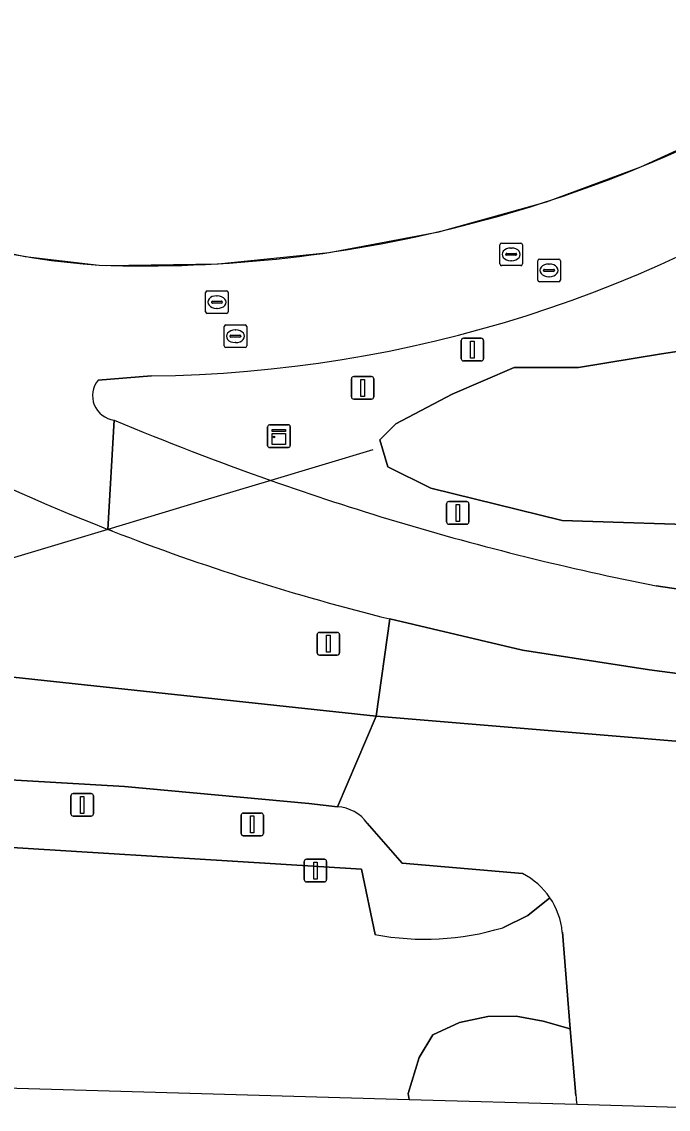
# Model space of a CAD drawing. Extents: x 155018 to 156648, y 383979 to 385733.
# Drawn here: x 155808.87 to 155837.5, y 383987.77 to 384035.87 of the extents above; entities that cross this region are included whole.
import ezdxf

# ---------------------------------------------------------------- set-up
doc = ezdxf.new("R2010")
doc.units = 0
for name, color, linetype in [('IMGEO_Berm_groen', 7, 'Continuous'), ('IMGEO_Duiker', 7, 'Continuous'), ('IMGEO_Erf', 7, 'Continuous'), ('IMGEO_Greppel_droge_sloot', 7, 'Continuous'), ('IMGEO_Groenvoorziening', 7, 'Continuous'), ('IMGEO_Kast', 7, 'Continuous'), ('IMGEO_Lichtmast', 7, 'Continuous'), ('IMGEO_Lijnafwatering', 7, 'Continuous'), ('IMGEO_Parkeervlak_halfverhard', 7, 'Continuous'), ('IMGEO_Rijbaan_lokaal_gesloten', 7, 'Continuous'), ('IMGEO_Rioolput', 7, 'Continuous'), ('IMGEO_Verkeersbordpaal', 7, 'Continuous')]:
    doc.layers.add(name, color=color, linetype=linetype)

msp = doc.modelspace()

# ---------------------------------------------------------------- linework, layer by layer
at = {"layer": 'IMGEO_Berm_groen'}
for points in [[(155812.887, 384013.342), (155812.79, 384013.379), (155812.693, 384013.417)], [(155787.466, 384009.134), (155824.563, 384005.154), (155825.169, 384009.457)]]:
    msp.add_lwpolyline(points, dxfattribs=at)
for centre, radius, start, end in [((155849.104, 384106.524), 99.973, 226.42329, 248.64117), ((155849.035, 384106.263), 99.705, 248.74311, 256.15084)]:
    msp.add_arc(centre, radius, start, end, dxfattribs=at)
at = {"layer": 'IMGEO_Duiker'}
msp.add_lwpolyline([(155824.413, 384016.934), (155819.898, 384015.579), (155816.838, 384014.661), (155812.693, 384013.417), (155807.505, 384011.861)], dxfattribs=at)
at = {"layer": 'IMGEO_Erf'}
for centre, radius, start, end in [((155814.943, 384061.571), 36.567, 230.6782, 265.8509), ((155814.339, 384082.741), 57.634, 284.60658, 301.2457), ((155814.247, 384082.216), 57.149, 268.0446, 284.8285)]:
    msp.add_arc(centre, radius, start, end, dxfattribs=at)
at = {"layer": 'IMGEO_Greppel_droge_sloot'}
msp.add_lwpolyline([(155858.859, 384027.012), (155858.044, 384026.434), (155857.033, 384026.34), (155855.087, 384025.889), (155850.183, 384024.523), (155845.747, 384022.954), (155841.116, 384021.767), (155837.198, 384021.173), (155833.517, 384020.579), (155830.667, 384020.579), (155827.936, 384019.392), (155825.442, 384018.086), (155824.73, 384017.373), (155825.086, 384016.186), (155826.986, 384015.236), (155832.804, 384013.811), (155840.048, 384013.573), (155845.391, 384014.761), (155850.022, 384015.948), (155853.605, 384017.191), (155857.229, 384018.152), (155860.679, 384019.199), (155861.923, 384019.181)], close=True, dxfattribs=at)
at = {"layer": 'IMGEO_Groenvoorziening'}
for points in [[(155840.048, 384013.573), (155832.804, 384013.811), (155826.986, 384015.236), (155825.086, 384016.186), (155824.73, 384017.373), (155825.442, 384018.086), (155827.936, 384019.392), (155830.667, 384020.579), (155833.517, 384020.579), (155837.198, 384021.173), (155841.116, 384021.767)], [(155814.621, 384020.207), (155812.252, 384020.02)], [(155836.965, 384010.919), (155843.202, 384009.994), (155853.514, 384008.875), (155856.427, 384008.604), (155861.223, 384008.264), (155878.906, 384007.01)], [(155822.853, 384001.146), (155821.579, 384001.296), (155813.43, 384002.049), (155806.055, 384002.476), (155804.699, 384002.678), (155752.531, 384006.331), (155712.91, 384009.241)], [(155831.041, 383998.192), (155825.72, 383998.659), (155824.169, 384000.423)], [(155803.437, 383999.661), (155823.91, 383998.392), (155824.513, 383995.495)], [(155830.167, 383995.797), (155831.284, 383996.336), (155832.254, 383997.127)], [(155833.401, 383988.385), (155833.159, 383991.329), (155831.956, 383991.671), (155830.765, 383991.884), (155829.515, 383991.87), (155828.249, 383991.614), (155827.08, 383991.058), (155826.468, 383990.062), (155825.977, 383988.468), (155826.032, 383988.204)], [(155826.032, 383988.204), (155833.449, 383987.989)]]:
    msp.add_lwpolyline(points, dxfattribs=at)
for centre, radius, start, end in [((155814.009, 384077.004), 56.801, 270.6177, 304.7194), ((155813.097, 384019.334), 1.089, 140.9488, 263.2788), ((155860.977, 384132.32), 123.758, 247.17562, 250.61419), ((155861.64, 384134.365), 125.907, 250.63827, 253.30742), ((155860.923, 384132.3), 123.723, 253.35101, 258.83477), ((155822.767, 383999.43), 1.718, 35.3002, 87.1317), ((155829.575, 383995.299), 3.243, 34.3085, 63.1259), ((155826.714, 384007.359), 12.067, 259.4886, 286.6263), ((155913.997, 383997.943), 81.161, 186.76286, 187.04428)]:
    msp.add_arc(centre, radius, start, end, dxfattribs=at)
at = {"layer": 'IMGEO_Kast'}
for p, q in [((155819.761, 384017.115), (155819.761, 384017.956)), ((155819.761, 384017.956), (155819.761, 384017.115)), ((155819.836, 384018.04), (155820.677, 384018.04)), ((155820.677, 384018.04), (155819.836, 384018.04)), ((155820.761, 384017.965), (155820.761, 384017.124)), ((155820.761, 384017.124), (155820.761, 384017.965)), ((155820.686, 384017.04), (155819.845, 384017.04)), ((155819.845, 384017.04), (155820.686, 384017.04))]:
    msp.add_line(p, q, dxfattribs=at)
for points in [[(155819.956, 384017.83), (155820.556, 384017.83), (155820.556, 384017.745), (155819.956, 384017.745), (155819.956, 384017.83)], [(155819.956, 384017.655), (155820.556, 384017.655), (155820.556, 384017.166), (155819.956, 384017.166), (155819.956, 384017.655)]]:
    msp.add_lwpolyline(points, dxfattribs=at)
msp.add_circle((155820.04, 384017.504), 0.0377, dxfattribs=at)
for centre, start, end in [((155819.839, 384017.962), 92.4484, 184.2845), ((155819.839, 384017.962), 92.4484, 184.2845), ((155820.683, 384017.962), 2.4484, 94.2845), ((155820.683, 384017.962), 2.4484, 94.2845), ((155819.839, 384017.118), 182.4484, 274.2845), ((155819.839, 384017.118), 182.4484, 274.2845), ((155820.683, 384017.118), 272.4484, 4.2845), ((155820.683, 384017.118), 272.4484, 4.2845)]:
    msp.add_arc(centre, 0.0779, start, end, dxfattribs=at)
at = {"layer": 'IMGEO_Lichtmast'}
for p, q in [((155823.471, 384019.275), (155823.471, 384020.075)), ((155823.471, 384020.075), (155823.471, 384019.275)), ((155823.571, 384020.175), (155824.361, 384020.175)), ((155824.361, 384020.175), (155823.571, 384020.175)), ((155824.461, 384020.075), (155824.461, 384019.275)), ((155824.461, 384019.275), (155824.461, 384020.075)), ((155824.361, 384019.175), (155823.571, 384019.175)), ((155823.571, 384019.175), (155824.361, 384019.175)), ((155811.055, 384000.833), (155811.055, 384001.633)), ((155811.055, 384001.633), (155811.055, 384000.833)), ((155811.155, 384001.733), (155811.945, 384001.733)), ((155811.945, 384001.733), (155811.155, 384001.733)), ((155812.045, 384001.633), (155812.045, 384000.833)), ((155812.045, 384000.833), (155812.045, 384001.633)), ((155811.945, 384000.733), (155811.155, 384000.733)), ((155811.155, 384000.733), (155811.945, 384000.733))]:
    msp.add_line(p, q, dxfattribs=at)
for points in [[(155823.891, 384020.05), (155824.041, 384020.05), (155824.041, 384019.3), (155823.891, 384019.3), (155823.891, 384020.05)], [(155811.475, 384001.608), (155811.625, 384001.608), (155811.625, 384000.858), (155811.475, 384000.858), (155811.475, 384001.608)]]:
    msp.add_lwpolyline(points, dxfattribs=at)
for centre, start, end in [((155823.571, 384020.075), 90, 180), ((155823.571, 384020.075), 90, 180), ((155824.361, 384020.075), 0, 90), ((155824.361, 384020.075), 360, 90), ((155823.571, 384019.275), 180, 270), ((155823.571, 384019.275), 180, 270), ((155824.361, 384019.275), 270, 0), ((155824.361, 384019.275), 270, 0), ((155811.155, 384001.633), 90, 180), ((155811.155, 384001.633), 90, 180), ((155811.945, 384001.633), 0, 90), ((155811.945, 384001.633), 360, 90), ((155811.155, 384000.833), 180, 270), ((155811.155, 384000.833), 180, 270), ((155811.945, 384000.833), 270, 0), ((155811.945, 384000.833), 270, 0)]:
    msp.add_arc(centre, 0.1, start, end, dxfattribs=at)
at = {"layer": 'IMGEO_Lijnafwatering'}
for points in [[(155832.102, 384027.906), (155836.285, 384029.448), (155840.337, 384031.307), (155844.234, 384033.472), (155846.034, 384034.611), (155847.791, 384035.816), (155849.503, 384037.084)], [(155793.904, 384031.663), (155796.68, 384029.891), (155799.605, 384028.376), (155802.654, 384027.131), (155805.803, 384026.165), (155809.026, 384025.486), (155812.297, 384025.1)], [(155812.632, 384025.09), (155817.572, 384025.167), (155822.488, 384025.664), (155827.343, 384026.58), (155832.102, 384027.906)]]:
    msp.add_lwpolyline(points, dxfattribs=at)
at = {"layer": 'IMGEO_Parkeervlak_halfverhard'}
for points in [[(155824.513, 383995.495), (155823.91, 383998.392), (155803.437, 383999.661), (155804.15, 383994.912), (155804.323, 383993.756), (155805.065, 383988.813), (155826.032, 383988.204)], [(155832.254, 383997.127), (155831.284, 383996.336), (155830.167, 383995.797)], [(155826.032, 383988.204), (155825.977, 383988.468), (155826.468, 383990.062), (155827.08, 383991.058), (155828.249, 383991.614), (155829.515, 383991.87), (155830.765, 383991.884), (155831.956, 383991.671), (155833.159, 383991.329), (155832.806, 383995.61)]]:
    msp.add_lwpolyline(points, dxfattribs=at)
for centre, radius, start, end in [((155829.577, 383995.294), 3.244, 5.5892, 34.4012), ((155826.714, 384007.359), 12.067, 259.4886, 286.6263)]:
    msp.add_arc(centre, radius, start, end, dxfattribs=at)
at = {"layer": 'IMGEO_Rijbaan_lokaal_gesloten'}
for points in [[(155812.252, 384020.02), (155814.621, 384020.207)], [(155812.97, 384018.253), (155812.693, 384013.417), (155812.79, 384013.379), (155812.887, 384013.342)], [(155812.693, 384013.417), (155812.97, 384018.253)], [(155825.169, 384009.457), (155831.038, 384008.069), (155836.662, 384007.203), (155840.482, 384006.703), (155846.026, 384006.162), (155853.198, 384005.384), (155853.514, 384008.875), (155843.202, 384009.994), (155836.965, 384010.919)], [(155712.91, 384009.241), (155752.531, 384006.331), (155804.699, 384002.678), (155806.055, 384002.476), (155813.43, 384002.049), (155821.579, 384001.296), (155822.853, 384001.146), (155824.563, 384005.154), (155787.466, 384009.134)], [(155854.237, 383999.194), (155855.655, 383999.069), (155859.718, 383998.758), (155859.901, 383998.745), (155868.028, 383998.166), (155878.135, 383997.446), (155878.491, 384001.013), (155874.638, 384001.279), (155874.367, 384001.288), (155861.023, 384002.2), (155860.966, 384002.213), (155855.918, 384002.59), (155852.993, 384002.79), (155848.627, 384003.153), (155824.563, 384005.154), (155822.853, 384001.146)], [(155824.169, 384000.423), (155825.72, 383998.659), (155831.041, 383998.192)], [(155832.806, 383995.61), (155833.159, 383991.329), (155833.401, 383988.385)], [(155833.449, 383987.989), (155840.956, 383987.771)]]:
    msp.add_lwpolyline(points, dxfattribs=at)
msp.add_lwpolyline([(155847.574, 384003.47), (155847.019, 384004.005), (155847.019, 384004.71), (155847.937, 384005.223), (155849.283, 384005.543), (155853.198, 384005.384), (155846.026, 384006.162), (155840.482, 384006.703), (155836.662, 384007.203), (155831.038, 384008.069), (155825.169, 384009.457), (155824.563, 384005.154), (155848.627, 384003.153)], close=True, dxfattribs=at)
for centre, radius, start, end in [((155849.104, 384106.524), 99.973, 226.42329, 248.64117), ((155814.943, 384061.571), 36.567, 230.6782, 265.8509), ((155814.339, 384082.741), 57.634, 284.60658, 301.2457), ((155814.009, 384077.004), 56.801, 270.6177, 304.7194), ((155814.247, 384082.216), 57.149, 268.0446, 284.8285), ((155813.097, 384019.334), 1.089, 140.9488, 263.2788), ((155860.977, 384132.32), 123.758, 247.17562, 250.61419), ((155861.64, 384134.365), 125.907, 250.63827, 253.30742), ((155860.923, 384132.3), 123.723, 253.35101, 258.83477), ((155849.035, 384106.263), 99.705, 248.74311, 256.15084), ((155822.767, 383999.43), 1.718, 35.3002, 87.1317), ((155829.575, 383995.299), 3.243, 34.3085, 63.1259), ((155829.577, 383995.294), 3.244, 5.5892, 34.4012), ((155913.997, 383997.943), 81.161, 186.76286, 187.04428)]:
    msp.add_arc(centre, radius, start, end, dxfattribs=at)
at = {"layer": 'IMGEO_Rioolput'}
for p, q in [((155830.041, 384025.153), (155830.041, 384026.005)), ((155830.116, 384026.079), (155830.968, 384026.079)), ((155831.042, 384026.005), (155831.042, 384025.153)), ((155830.3, 384025.573), (155830.3, 384025.585)), ((155830.738, 384025.536), (155830.34, 384025.536)), ((155830.343, 384025.622), (155830.741, 384025.622)), ((155830.529, 384025.859), (155830.554, 384025.859)), ((155830.784, 384025.585), (155830.784, 384025.573)), ((155830.968, 384025.079), (155830.116, 384025.079)), ((155830.552, 384025.299), (155830.527, 384025.299)), ((155831.717, 384024.445), (155831.717, 384025.297)), ((155831.792, 384025.371), (155832.644, 384025.371)), ((155832.205, 384025.151), (155832.23, 384025.151)), ((155832.718, 384025.297), (155832.718, 384024.445)), ((155831.976, 384024.865), (155831.976, 384024.877)), ((155832.414, 384024.828), (155832.016, 384024.828)), ((155832.019, 384024.914), (155832.417, 384024.914)), ((155832.228, 384024.591), (155832.203, 384024.591)), ((155832.46, 384024.877), (155832.46, 384024.865)), ((155832.644, 384024.371), (155831.792, 384024.371)), ((155817.015, 384023.039), (155817.015, 384023.891)), ((155817.09, 384023.965), (155817.942, 384023.965)), ((155817.503, 384023.745), (155817.528, 384023.745)), ((155818.016, 384023.891), (155818.016, 384023.039)), ((155817.274, 384023.459), (155817.274, 384023.471)), ((155817.712, 384023.422), (155817.314, 384023.422)), ((155817.317, 384023.508), (155817.715, 384023.508)), ((155817.526, 384023.185), (155817.501, 384023.185)), ((155817.758, 384023.471), (155817.758, 384023.459)), ((155817.942, 384022.965), (155817.09, 384022.965)), ((155817.835, 384021.532), (155817.835, 384022.384)), ((155817.91, 384022.458), (155818.762, 384022.458)), ((155818.323, 384022.238), (155818.348, 384022.238)), ((155818.836, 384022.384), (155818.836, 384021.532)), ((155818.094, 384021.952), (155818.094, 384021.964)), ((155818.532, 384021.915), (155818.134, 384021.915)), ((155818.137, 384022.001), (155818.535, 384022.001)), ((155818.346, 384021.678), (155818.321, 384021.678)), ((155818.578, 384021.964), (155818.578, 384021.952)), ((155818.762, 384021.458), (155817.91, 384021.458))]:
    msp.add_line(p, q, dxfattribs=at)
for points in [[(155830.041, 384025.153), (155830.041, 384026.005)], [(155830.116, 384026.079), (155830.968, 384026.079)], [(155831.042, 384026.005), (155831.042, 384025.153)], [(155830.968, 384025.079), (155830.116, 384025.079)], [(155831.717, 384024.445), (155831.717, 384025.297)], [(155831.792, 384025.371), (155832.644, 384025.371)], [(155832.718, 384025.297), (155832.718, 384024.445)], [(155832.644, 384024.371), (155831.792, 384024.371)], [(155817.015, 384023.039), (155817.015, 384023.891)], [(155817.09, 384023.965), (155817.942, 384023.965)], [(155818.016, 384023.891), (155818.016, 384023.039)], [(155817.942, 384022.965), (155817.09, 384022.965)], [(155817.835, 384021.532), (155817.835, 384022.384)], [(155817.91, 384022.458), (155818.762, 384022.458)], [(155818.836, 384022.384), (155818.836, 384021.532)], [(155818.762, 384021.458), (155817.91, 384021.458)]]:
    msp.add_lwpolyline(points, dxfattribs=at)
for centre, radius, start, end in [((155830.118, 384026.003), 0.0765, 91.552, 178.448), ((155830.118, 384026.003), 0.0765, 91.552, 178.448), ((155830.966, 384026.003), 0.0765, 1.552, 88.448), ((155830.966, 384026.003), 0.0765, 1.552, 88.448), ((155830.34, 384025.582), 0.0403, 85.8775, 175.7526), ((155830.337, 384025.572), 0.0366, 178.938, 274.7102), ((155830.741, 384025.579), 0.043, 264.8664, 352.4533), ((155830.745, 384025.584), 0.0386, 1.7309, 96.639), ((155830.118, 384025.155), 0.0765, 181.552, 268.448), ((155830.118, 384025.155), 0.0765, 181.552, 268.448), ((155830.966, 384025.155), 0.0765, 271.552, 358.448), ((155830.966, 384025.155), 0.0765, 271.552, 358.448), ((155831.794, 384025.295), 0.0765, 91.552, 178.448), ((155831.794, 384025.295), 0.0765, 91.552, 178.448), ((155832.642, 384025.295), 0.0765, 1.552, 88.448), ((155832.642, 384025.295), 0.0765, 1.552, 88.448), ((155832.016, 384024.874), 0.0403, 85.8775, 175.7526), ((155832.013, 384024.864), 0.0366, 178.938, 274.7102), ((155832.417, 384024.871), 0.043, 264.8664, 352.4533), ((155832.421, 384024.876), 0.0386, 1.7309, 96.639), ((155831.794, 384024.447), 0.0765, 181.552, 268.448), ((155831.794, 384024.447), 0.0765, 181.552, 268.448), ((155832.642, 384024.447), 0.0765, 271.552, 358.448), ((155832.642, 384024.447), 0.0765, 271.552, 358.448), ((155817.092, 384023.889), 0.0765, 91.552, 178.448), ((155817.092, 384023.889), 0.0765, 91.552, 178.448), ((155817.94, 384023.889), 0.0765, 1.552, 88.448), ((155817.94, 384023.889), 0.0765, 1.552, 88.448), ((155817.314, 384023.468), 0.0403, 85.8775, 175.7526), ((155817.311, 384023.458), 0.0366, 178.938, 274.7102), ((155817.715, 384023.465), 0.043, 264.8664, 352.4533), ((155817.719, 384023.47), 0.0386, 1.7309, 96.639), ((155817.092, 384023.041), 0.0765, 181.552, 268.448), ((155817.092, 384023.041), 0.0765, 181.552, 268.448), ((155817.94, 384023.041), 0.0765, 271.552, 358.448), ((155817.94, 384023.041), 0.0765, 271.552, 358.448), ((155817.912, 384022.382), 0.0765, 91.552, 178.448), ((155817.912, 384022.382), 0.0765, 91.552, 178.448), ((155818.76, 384022.382), 0.0765, 1.552, 88.448), ((155818.76, 384022.382), 0.0765, 1.552, 88.448), ((155818.134, 384021.961), 0.0403, 85.8775, 175.7526), ((155818.131, 384021.951), 0.0366, 178.938, 274.7102), ((155818.535, 384021.958), 0.043, 264.8664, 352.4533), ((155818.539, 384021.963), 0.0386, 1.7309, 96.639), ((155817.912, 384021.534), 0.0765, 181.552, 268.448), ((155817.912, 384021.534), 0.0765, 181.552, 268.448), ((155818.76, 384021.534), 0.0765, 271.552, 358.448), ((155818.76, 384021.534), 0.0765, 271.552, 358.448)]:
    msp.add_arc(centre, radius, start, end, dxfattribs=at)
for centre, major_axis, ratio, start_param, end_param in [((155830.528, 384025.579), (-0.387, 0.002), 0.722429, 4.712389, 7.853982), ((155830.553, 384025.579), (-0.39, 0.002), 0.717154, 1.570796, 4.712389), ((155832.204, 384024.871), (-0.387, 0.002), 0.722429, 4.712389, 7.853982), ((155832.229, 384024.871), (-0.39, 0.002), 0.717154, 1.570796, 4.712389), ((155817.502, 384023.465), (-0.387, 0.002), 0.722429, 4.712389, 7.853982), ((155817.527, 384023.465), (-0.39, 0.002), 0.717154, 1.570796, 4.712389), ((155818.322, 384021.958), (-0.387, 0.002), 0.722429, 4.712389, 7.853982), ((155818.347, 384021.958), (-0.39, 0.002), 0.717154, 1.570796, 4.712389)]:
    msp.add_ellipse(centre, major_axis=major_axis, ratio=ratio, start_param=start_param, end_param=end_param, dxfattribs=at)
at = {"layer": 'IMGEO_Verkeersbordpaal'}
for p, q in [((155828.327, 384020.966), (155828.327, 384021.766)), ((155828.327, 384021.766), (155828.327, 384020.966)), ((155828.427, 384021.866), (155829.217, 384021.866)), ((155829.217, 384021.866), (155828.427, 384021.866)), ((155829.317, 384021.766), (155829.317, 384020.966)), ((155829.317, 384020.966), (155829.317, 384021.766)), ((155829.217, 384020.866), (155828.427, 384020.866)), ((155828.427, 384020.866), (155829.217, 384020.866)), ((155827.682, 384013.745), (155827.682, 384014.545)), ((155827.682, 384014.545), (155827.682, 384013.745)), ((155827.782, 384014.645), (155828.572, 384014.645)), ((155828.572, 384014.645), (155827.782, 384014.645)), ((155828.672, 384014.545), (155828.672, 384013.745)), ((155828.672, 384013.745), (155828.672, 384014.545)), ((155828.572, 384013.645), (155827.782, 384013.645)), ((155827.782, 384013.645), (155828.572, 384013.645)), ((155821.952, 384007.96), (155821.952, 384008.76)), ((155821.952, 384008.76), (155821.952, 384007.96)), ((155822.052, 384008.86), (155822.842, 384008.86)), ((155822.842, 384008.86), (155822.052, 384008.86)), ((155822.942, 384008.76), (155822.942, 384007.96)), ((155822.942, 384007.96), (155822.942, 384008.76)), ((155822.842, 384007.86), (155822.052, 384007.86)), ((155822.052, 384007.86), (155822.842, 384007.86)), ((155818.584, 383999.97), (155818.584, 384000.77)), ((155818.584, 384000.77), (155818.584, 383999.97)), ((155818.684, 384000.87), (155819.474, 384000.87)), ((155819.474, 384000.87), (155818.684, 384000.87)), ((155819.574, 384000.77), (155819.574, 383999.97)), ((155819.574, 383999.97), (155819.574, 384000.77)), ((155819.474, 383999.87), (155818.684, 383999.87)), ((155818.684, 383999.87), (155819.474, 383999.87)), ((155821.381, 383997.927), (155821.381, 383998.727)), ((155821.381, 383998.727), (155821.381, 383997.927)), ((155821.481, 383998.827), (155822.271, 383998.827)), ((155822.271, 383998.827), (155821.481, 383998.827)), ((155822.371, 383998.727), (155822.371, 383997.927)), ((155822.371, 383997.927), (155822.371, 383998.727)), ((155822.271, 383997.827), (155821.481, 383997.827)), ((155821.481, 383997.827), (155822.271, 383997.827))]:
    msp.add_line(p, q, dxfattribs=at)
for points in [[(155828.747, 384021.741), (155828.897, 384021.741), (155828.897, 384020.991), (155828.747, 384020.991), (155828.747, 384021.741)], [(155828.102, 384014.52), (155828.252, 384014.52), (155828.252, 384013.77), (155828.102, 384013.77), (155828.102, 384014.52)], [(155822.372, 384008.735), (155822.522, 384008.735), (155822.522, 384007.985), (155822.372, 384007.985), (155822.372, 384008.735)], [(155819.004, 384000.745), (155819.154, 384000.745), (155819.154, 383999.995), (155819.004, 383999.995), (155819.004, 384000.745)], [(155821.801, 383998.702), (155821.951, 383998.702), (155821.951, 383997.952), (155821.801, 383997.952), (155821.801, 383998.702)]]:
    msp.add_lwpolyline(points, dxfattribs=at)
for centre, start, end in [((155828.427, 384021.766), 90, 180), ((155828.427, 384021.766), 90, 180), ((155829.217, 384021.766), 0, 90), ((155829.217, 384021.766), 360, 90), ((155828.427, 384020.966), 180, 270), ((155828.427, 384020.966), 180, 270), ((155829.217, 384020.966), 270, 0), ((155829.217, 384020.966), 270, 0), ((155827.782, 384014.545), 90, 180), ((155827.782, 384014.545), 90, 180), ((155828.572, 384014.545), 0, 90), ((155828.572, 384014.545), 360, 90), ((155827.782, 384013.745), 180, 270), ((155827.782, 384013.745), 180, 270), ((155828.572, 384013.745), 270, 0), ((155828.572, 384013.745), 270, 0), ((155822.052, 384008.76), 90, 180), ((155822.052, 384008.76), 90, 180), ((155822.842, 384008.76), 0, 90), ((155822.842, 384008.76), 360, 90), ((155822.052, 384007.96), 180, 270), ((155822.052, 384007.96), 180, 270), ((155822.842, 384007.96), 270, 0), ((155822.842, 384007.96), 270, 0), ((155818.684, 384000.77), 90, 180), ((155818.684, 384000.77), 90, 180), ((155819.474, 384000.77), 0, 90), ((155819.474, 384000.77), 360, 90), ((155818.684, 383999.97), 180, 270), ((155818.684, 383999.97), 180, 270), ((155819.474, 383999.97), 270, 0), ((155819.474, 383999.97), 270, 0), ((155821.481, 383998.727), 90, 180), ((155821.481, 383998.727), 90, 180), ((155822.271, 383998.727), 0, 90), ((155822.271, 383998.727), 360, 90), ((155821.481, 383997.927), 180, 270), ((155821.481, 383997.927), 180, 270), ((155822.271, 383997.927), 270, 0), ((155822.271, 383997.927), 270, 0)]:
    msp.add_arc(centre, 0.1, start, end, dxfattribs=at)

doc.saveas('drawing.dxf')
